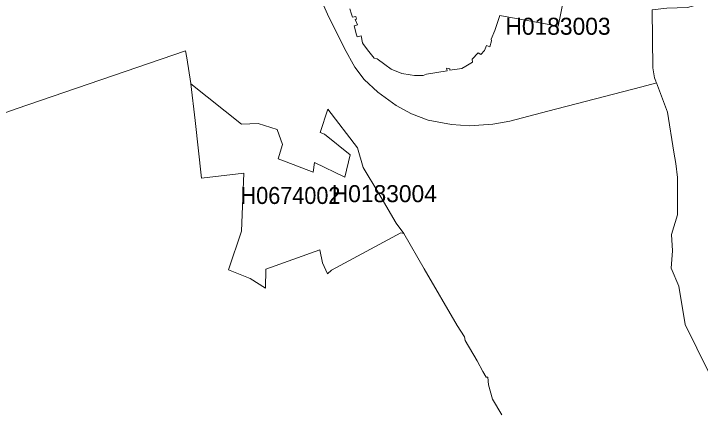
# Model space of a CAD drawing. Extents: x 369010 to 739155, y 6377141 to 6616555.
# Drawn here: x 471283 to 475314, y 6530812 to 6533160 of the extents above; entities that cross this region are included whole.
import ezdxf
from ezdxf.enums import TextEntityAlignment as Align

# ---------------------------------------------------------------- set-up
doc = ezdxf.new("R2010")
doc.units = 0
doc.header["$LTSCALE"] = 40
doc.layers.add('1', color=7, linetype='Continuous', lineweight=13)
doc.layers.add('2', color=7, linetype='Continuous')

msp = doc.modelspace()

# ---------------------------------------------------------------- linework, layer by layer
at = {"layer": '1'}
for points in [[(472996.7, 6533452.4), (473125.46, 6533157.47), (473225.09, 6532955.55), (473284.68, 6532845.82), (473340.12, 6532774.33), (473420.39, 6532698.69), (473527.3, 6532620.57), (473618.99, 6532571.75), (473716.64, 6532535.01), (473852.19, 6532508.86), (473958.44, 6532500.91), (474095.48, 6532511.01), (474195.11, 6532529.05), (474418.38, 6532586.48), (474969.67, 6532730.3), (475051.1, 6532751.82), (475056.07, 6532753.14), (475052.59, 6532761.91), (475052.59, 6532763.73), (475045.31, 6532782.93), (475034.05, 6532841.36), (475030.41, 6533182.46)], [(475187.14, 6531559.2), (475141.8, 6531664.62), (475150.07, 6531765.75), (475145.27, 6531862.57), (475180.19, 6531978.09), (475179.86, 6532197.05), (475170.76, 6532279.64), (475157.85, 6532346.83), (475122.1, 6532580.69), (475056.07, 6532753.14), (475051.1, 6532751.82), (474969.67, 6532730.3), (474418.38, 6532586.48), (474195.11, 6532529.05), (474095.48, 6532511.01), (473958.44, 6532500.91), (473852.19, 6532508.86), (473716.64, 6532535.01), (473618.99, 6532571.75), (473527.3, 6532620.57), (473420.39, 6532698.69), (473340.12, 6532774.33), (473284.68, 6532845.82), (473225.09, 6532955.55), (473125.46, 6533157.47), (472996.7, 6533452.4)], [(473256.87, 6533189.91), (473266.47, 6533157.3), (473270.94, 6533139.93), (473291.3, 6533144.39), (473294.77, 6533129.17), (473287.32, 6533126.19), (473300.23, 6533094.25), (473282.36, 6533088.12), (473296.1, 6533035.49), (473299.07, 6533024.73), (473322.74, 6533030.03), (473331.02, 6532989.98), (473336.31, 6532978.56), (473368.42, 6532938.18), (473398.05, 6532898.45), (473417.24, 6532894.65), (473462.1, 6532861.05), (473498.01, 6532834.4), (473561.4, 6532809.25), (473609.73, 6532800.31), (473636.54, 6532797.17), (473686.85, 6532797.17), (473705.88, 6532804.94), (473828.36, 6532825.47), (473823.72, 6532840.69), (473842.76, 6532836.89), (473842.76, 6532828.61), (473912.93, 6532839.2), (473938.09, 6532852.11), (473976.32, 6532875.78), (473975.32, 6532893.16), (474010.41, 6532931.22), (474025.64, 6532920.63), (474046.33, 6532944.96), (474058.41, 6532973.26), (474078.27, 6532966.48), (474088.2, 6532999.91), (474085.22, 6533011.33), (474108.06, 6533060.98), (474137.68, 6533149.19), (474478.29, 6533086.63), (474511.89, 6533252.14)], [(474511.89, 6533252.14), (474478.29, 6533086.63), (474137.68, 6533149.19), (474108.06, 6533060.98), (474085.22, 6533011.33), (474088.2, 6532999.91), (474078.27, 6532966.48), (474058.41, 6532973.26), (474046.33, 6532944.96), (474025.64, 6532920.63), (474010.41, 6532931.22), (473975.32, 6532893.16), (473976.32, 6532875.78), (473938.09, 6532852.11), (473912.93, 6532839.2), (473842.76, 6532828.61), (473842.76, 6532836.89), (473823.72, 6532840.69), (473828.36, 6532825.47), (473705.88, 6532804.94), (473686.85, 6532797.17), (473636.54, 6532797.17), (473609.73, 6532800.31), (473561.4, 6532809.25), (473498.01, 6532834.4), (473462.1, 6532861.05), (473417.24, 6532894.65), (473398.05, 6532898.45), (473368.42, 6532938.18), (473336.31, 6532978.56), (473331.02, 6532989.98), (473322.74, 6533030.03), (473299.07, 6533024.73), (473296.1, 6533035.49), (473282.36, 6533088.12), (473300.23, 6533094.25), (473287.32, 6533126.19), (473294.77, 6533129.17), (473291.3, 6533144.39), (473270.94, 6533139.93), (473266.47, 6533157.3), (473256.87, 6533189.91)], [(475316.24, 6533219.04), (475239.44, 6533197.02), (475117.3, 6533193.38), (475030.41, 6533182.46), (475034.05, 6532841.36), (475045.31, 6532782.93), (475052.59, 6532763.73), (475052.59, 6532761.91), (475056.07, 6532753.14), (475122.1, 6532580.69), (475157.85, 6532346.83), (475170.76, 6532279.64), (475179.86, 6532197.05), (475180.19, 6531978.09), (475145.27, 6531862.57), (475150.07, 6531765.75), (475141.8, 6531664.62), (475187.14, 6531559.2), (475224.38, 6531333.95), (475432.92, 6530912.9)], [(474148.44, 6530802.68), (474093.99, 6530894.86), (474069.66, 6530979.27), (474065.69, 6531024.29), (474055.59, 6531023.13), (474037.39, 6531057.72), (474003.46, 6531119.95), (473933.62, 6531240.1), (473928.65, 6531260.79), (473886.45, 6531326.83), (473692.48, 6531661.31), (473572.49, 6531867.53), (473554.61, 6531872.33), (473149.13, 6531653.7), (473125.79, 6531631.69), (473095.5, 6531695.41), (473079.95, 6531772.03), (472762.84, 6531658.83), (472760.69, 6531547.11), (472671.98, 6531603.39), (472544.05, 6531655.52), (472619.35, 6531881.6), (472633.75, 6532223.53), (472384.33, 6532192.75), (472348.59, 6532532.36), (472323.43, 6532748.51), (472322.6, 6532749.17), (472299.93, 6532901.43), (472291.65, 6532941.65), (471297.97, 6532600.22), (471040.28, 6532511.51)], [(471040.28, 6532511.51), (471297.97, 6532600.22), (472291.65, 6532941.65), (472299.93, 6532901.43), (472322.6, 6532749.17), (472323.43, 6532748.51), (472620.18, 6532510.35), (472718.32, 6532515.31), (472829.87, 6532478.9), (472861.32, 6532391.35), (472835.66, 6532306.45), (472882.17, 6532289.57), (473041.22, 6532229.82), (473048.34, 6532285.76), (473226.91, 6532199.7), (473259.02, 6532330.45), (473107.59, 6532452.42), (473082.43, 6532461.19), (473126.12, 6532599.55), (473302.05, 6532372.48), (473334.16, 6532256.8), (473425.69, 6532102.71), (473527.47, 6531929.93), (473572.49, 6531867.53), (473692.48, 6531661.31), (473886.45, 6531326.83), (473928.65, 6531260.79), (473933.62, 6531240.1), (474003.46, 6531119.95), (474037.39, 6531057.72), (474055.59, 6531023.13), (474065.69, 6531024.29), (474069.66, 6530979.27), (474093.99, 6530894.86), (474148.44, 6530802.68)], [(475432.92, 6530912.9), (475224.38, 6531333.95), (475187.14, 6531559.2)]]:
    msp.add_lwpolyline(points, dxfattribs=at)
msp.add_lwpolyline([(472323.43, 6532748.51), (472348.59, 6532532.36), (472384.33, 6532192.75), (472633.75, 6532223.53), (472619.35, 6531881.6), (472544.05, 6531655.52), (472671.98, 6531603.39), (472760.69, 6531547.11), (472762.84, 6531658.83), (473079.95, 6531772.03), (473095.5, 6531695.41), (473125.79, 6531631.69), (473149.13, 6531653.7), (473554.61, 6531872.33), (473572.49, 6531867.53), (473527.47, 6531929.93), (473425.69, 6532102.71), (473334.16, 6532256.8), (473302.05, 6532372.48), (473126.12, 6532599.55), (473082.43, 6532461.19), (473107.59, 6532452.42), (473259.02, 6532330.45), (473226.91, 6532199.7), (473048.34, 6532285.76), (473041.22, 6532229.82), (472882.17, 6532289.57), (472835.66, 6532306.45), (472861.32, 6532391.35), (472829.87, 6532478.9), (472718.32, 6532515.31), (472620.18, 6532510.35)], close=True, dxfattribs=at)

# ---------------------------------------------------------------- texts
at = {"layer": '2'}
for s, p in [('H0183003', (474478.29, 6533036.63)), ('H0183004', (473458.59, 6532052.62))]:
    msp.add_text(s, height=100, dxfattribs=at).set_placement(p, align=Align.CENTER)
at = {"layer": '2', "width": 0.95}
msp.add_text('H0674002', height=100, dxfattribs=at).set_placement((472907.86, 6532041.93), align=Align.CENTER)

doc.saveas('drawing.dxf')
